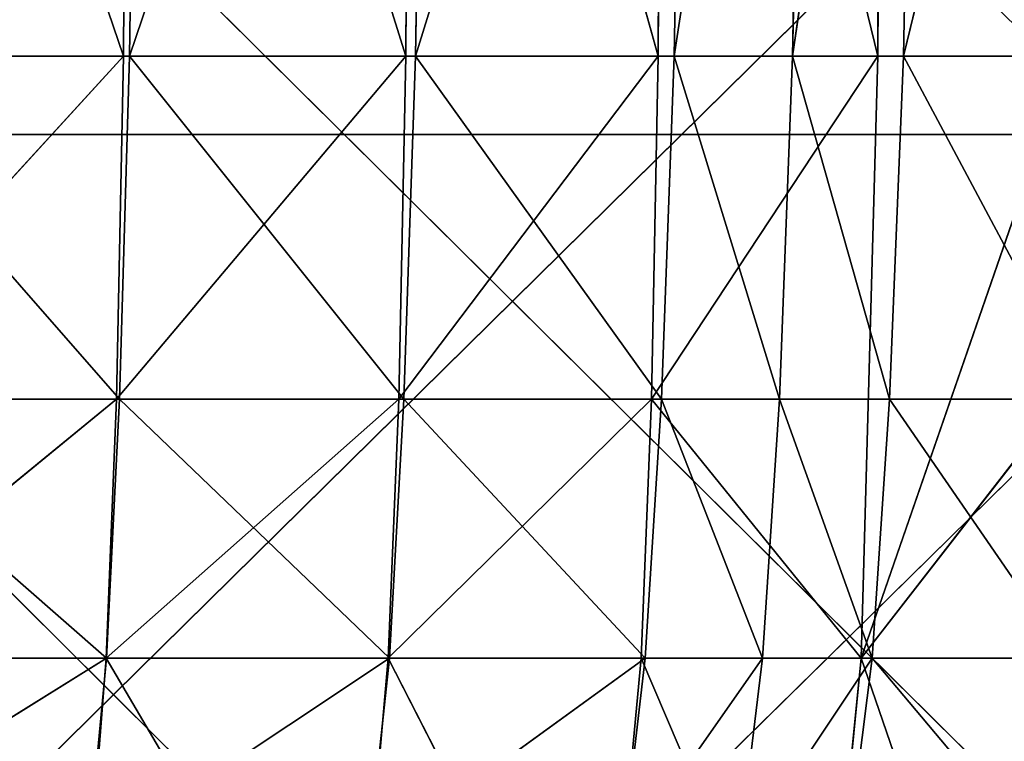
# Model space of a CAD drawing. Extents: x 204 to 284, y 75 to 194.
# Tile 404 of 656: x 246.17 to 247.84, y 112.68 to 113.9. Entities that reach past the tile are written whole.
import ezdxf

# ---------------------------------------------------------------- set-up
doc = ezdxf.new("R2010")
doc.units = 0
doc.header["$LTSCALE"] = 25.4
doc.layers.get('0').update_dxf_attribs({"color": 13, "linetype": 'CONTINUOUS'})

# ---------------------------------------------------------------- blocks, each defined once
blk = doc.blocks.new('BRAZOS-6948-8057_STL_1')
at = {"color": 7}
for p, q in [((43.8889, 41.0599, 74.0118), (44.4009, 39.5566, 74.4064)), ((43.8889, 41.0599, 74.0118), (44.4009, 39.5566, 74.4064)), ((44.4009, 39.5566, 74.4064), (44.4097, 41.0599, 74.3958)), ((44.4009, 39.5566, 74.4064), (44.4097, 41.0599, 74.3958)), ((44.8799, 39.5566, 74.8425), (44.4097, 41.0599, 74.3958)), ((44.8799, 39.5566, 74.8425), (44.4097, 41.0599, 74.3958)), ((44.4327, 41.0599, 84.6383), (44.4112, 39.5566, 84.6116)), ((44.4112, 39.5566, 84.6116), (44.9205, 41.0599, 84.198)), ((44.4327, 41.0599, 84.6383), (44.4112, 39.5566, 84.6116)), ((44.4112, 39.5566, 84.6116), (44.9205, 41.0599, 84.198)), ((44.8877, 41.0599, 74.8317), (44.8799, 39.5566, 74.8425)), ((44.8877, 41.0599, 74.8317), (44.8799, 39.5566, 74.8425)), ((44.8877, 41.0599, 74.8317), (45.3082, 39.5566, 75.3208)), ((44.8877, 41.0599, 74.8317), (45.3082, 39.5566, 75.3208)), ((45.362, 41.0599, 83.7118), (44.8962, 39.5566, 84.1734)), ((44.9205, 41.0599, 84.198), (44.8962, 39.5566, 84.1734)), ((45.362, 41.0599, 83.7118), (44.8962, 39.5566, 84.1734)), ((44.9205, 41.0599, 84.198), (44.8962, 39.5566, 84.1734)), ((45.3142, 41.0599, 75.3106), (45.3082, 39.5566, 75.3208)), ((45.3142, 41.0599, 75.3106), (45.3082, 39.5566, 75.3208)), ((45.3142, 41.0599, 75.3106), (45.6809, 39.5566, 75.8264)), ((45.3142, 41.0599, 75.3106), (45.6809, 39.5566, 75.8264)), ((45.362, 41.0599, 83.7118), (45.3352, 39.5566, 83.6898)), ((45.3352, 39.5566, 83.6898), (45.564, 41.0599, 83.4528)), ((45.362, 41.0599, 83.7118), (45.3352, 39.5566, 83.6898)), ((45.3352, 39.5566, 83.6898), (45.564, 41.0599, 83.4528)), ((45.7529, 41.0599, 83.184), (45.5361, 39.5566, 83.4322)), ((45.564, 41.0599, 83.4528), (45.5361, 39.5566, 83.4322)), ((45.7529, 41.0599, 83.184), (45.5361, 39.5566, 83.4322)), ((45.564, 41.0599, 83.4528), (45.5361, 39.5566, 83.4322)), ((45.6853, 41.0599, 75.8157), (45.6809, 39.5566, 75.8264)), ((45.6853, 41.0599, 75.8157), (45.6809, 39.5566, 75.8264)), ((46.0898, 41.0599, 82.6197), (45.7241, 39.5566, 83.1649)), ((45.7529, 41.0599, 83.184), (45.7241, 39.5566, 83.1649)), ((46.0898, 41.0599, 82.6197), (45.7241, 39.5566, 83.1649)), ((45.7529, 41.0599, 83.184), (45.7241, 39.5566, 83.1649)), ((43.8687, 38.9748, 74.0358), (44.4009, 39.5566, 74.4064)), ((43.8687, 38.9748, 74.0358), (44.4009, 39.5566, 74.4064)), ((43.88, 39.5566, 74.0216), (44.4009, 39.5566, 74.4064)), ((43.88, 39.5566, 74.0216), (44.4009, 39.5566, 74.4064)), ((43.8849, 39.5566, 84.9996), (44.4112, 39.5566, 84.6116)), ((43.8849, 39.5566, 84.9996), (44.4112, 39.5566, 84.6116)), ((43.8849, 39.5566, 84.9996), (44.3941, 38.9748, 84.5896)), ((43.8849, 39.5566, 84.9996), (44.3941, 38.9748, 84.5896)), ((44.4009, 39.5566, 74.4064), (44.3892, 38.9748, 74.4207)), ((44.3892, 38.9748, 74.4207), (44.8799, 39.5566, 74.8425)), ((44.3892, 38.9748, 74.4207), (44.8799, 39.5566, 74.8425)), ((44.4009, 39.5566, 74.4064), (44.3892, 38.9748, 74.4207)), ((44.3941, 38.9748, 84.5896), (44.4112, 39.5566, 84.6116)), ((44.3941, 38.9748, 84.5896), (44.4112, 39.5566, 84.6116)), ((44.4009, 39.5566, 74.4064), (44.8799, 39.5566, 74.8425)), ((44.4009, 39.5566, 74.4064), (44.8799, 39.5566, 74.8425)), ((44.4112, 39.5566, 84.6116), (44.8962, 39.5566, 84.1734)), ((44.4112, 39.5566, 84.6116), (44.8962, 39.5566, 84.1734)), ((44.4112, 39.5566, 84.6116), (44.8767, 38.9748, 84.1534)), ((44.4112, 39.5566, 84.6116), (44.8767, 38.9748, 84.1534)), ((45.3082, 39.5566, 75.3208), (44.8681, 38.9748, 74.8562)), ((44.8681, 38.9748, 74.8562), (44.8799, 39.5566, 74.8425)), ((45.3082, 39.5566, 75.3208), (44.8681, 38.9748, 74.8562)), ((44.8681, 38.9748, 74.8562), (44.8799, 39.5566, 74.8425)), ((44.8962, 39.5566, 84.1734), (44.8767, 38.9748, 84.1534)), ((44.8962, 39.5566, 84.1734), (44.8767, 38.9748, 84.1534)), ((45.3082, 39.5566, 75.3208), (44.8799, 39.5566, 74.8425)), ((45.3082, 39.5566, 75.3208), (44.8799, 39.5566, 74.8425)), ((44.8962, 39.5566, 84.1734), (45.3352, 39.5566, 83.6898)), ((44.8962, 39.5566, 84.1734), (45.3352, 39.5566, 83.6898)), ((44.8962, 39.5566, 84.1734), (45.3136, 38.9748, 83.672)), ((44.8962, 39.5566, 84.1734), (45.3136, 38.9748, 83.672)), ((45.3082, 39.5566, 75.3208), (45.297, 38.9748, 75.3336)), ((45.6809, 39.5566, 75.8264), (45.297, 38.9748, 75.3336)), ((45.3082, 39.5566, 75.3208), (45.297, 38.9748, 75.3336)), ((45.6809, 39.5566, 75.8264), (45.297, 38.9748, 75.3336)), ((45.6809, 39.5566, 75.8264), (45.3082, 39.5566, 75.3208)), ((45.6809, 39.5566, 75.8264), (45.3082, 39.5566, 75.3208)), ((45.3136, 38.9748, 83.672), (45.3352, 39.5566, 83.6898)), ((45.3136, 38.9748, 83.672), (45.3352, 39.5566, 83.6898)), ((45.3352, 39.5566, 83.6898), (45.5361, 39.5566, 83.4322)), ((45.3352, 39.5566, 83.6898), (45.5361, 39.5566, 83.4322)), ((45.3352, 39.5566, 83.6898), (45.5136, 38.9748, 83.4157)), ((45.3352, 39.5566, 83.6898), (45.5136, 38.9748, 83.4157)), ((45.5361, 39.5566, 83.4322), (45.5136, 38.9748, 83.4157)), ((45.5361, 39.5566, 83.4322), (45.5136, 38.9748, 83.4157)), ((45.5361, 39.5566, 83.4322), (45.7241, 39.5566, 83.1649)), ((45.5361, 39.5566, 83.4322), (45.7241, 39.5566, 83.1649)), ((45.5361, 39.5566, 83.4322), (45.7007, 38.9748, 83.1497)), ((45.5361, 39.5566, 83.4322), (45.7007, 38.9748, 83.1497)), ((45.6809, 39.5566, 75.8264), (45.6525, 38.5353, 75.8569)), ((46.0055, 39.5566, 76.358), (45.6525, 38.5353, 75.8569)), ((45.6809, 39.5566, 75.8264), (45.6525, 38.5353, 75.8569)), ((46.0055, 39.5566, 76.358), (45.6525, 38.5353, 75.8569)), ((46.0055, 39.5566, 76.358), (45.6809, 39.5566, 75.8264)), ((46.0055, 39.5566, 76.358), (45.6809, 39.5566, 75.8264)), ((45.7241, 39.5566, 83.1649), (45.7007, 38.9748, 83.1497)), ((45.7241, 39.5566, 83.1649), (45.7007, 38.9748, 83.1497)), ((46.0346, 38.9748, 82.5914), (45.7241, 39.5566, 83.1649)), ((46.0346, 38.9748, 82.5914), (45.7241, 39.5566, 83.1649)), ((46.0594, 39.5566, 82.6039), (45.7241, 39.5566, 83.1649)), ((46.0594, 39.5566, 82.6039), (45.7241, 39.5566, 83.1649)), ((43.8523, 38.5353, 74.0575), (44.3892, 38.9748, 74.4207)), ((43.8523, 38.5353, 74.0575), (44.3892, 38.9748, 74.4207)), ((43.8687, 38.9748, 74.0358), (44.3892, 38.9748, 74.4207)), ((43.8687, 38.9748, 74.0358), (44.3892, 38.9748, 74.4207)), ((43.8704, 38.9748, 84.976), (44.3941, 38.9748, 84.5896)), ((43.8704, 38.9748, 84.976), (44.3941, 38.9748, 84.5896)), ((43.8704, 38.9748, 84.976), (44.3725, 38.5353, 84.5616)), ((43.8704, 38.9748, 84.976), (44.3725, 38.5353, 84.5616)), ((44.3892, 38.9748, 74.4207), (44.3717, 38.5353, 74.4421)), ((44.3717, 38.5353, 74.4421), (44.8681, 38.9748, 74.8562)), ((44.3717, 38.5353, 74.4421), (44.8681, 38.9748, 74.8562)), ((44.3892, 38.9748, 74.4207), (44.3717, 38.5353, 74.4421)), ((44.3725, 38.5353, 84.5616), (44.3941, 38.9748, 84.5896)), ((44.3725, 38.5353, 84.5616), (44.3941, 38.9748, 84.5896)), ((44.3892, 38.9748, 74.4207), (44.8681, 38.9748, 74.8562)), ((44.3892, 38.9748, 74.4207), (44.8681, 38.9748, 74.8562)), ((44.3941, 38.9748, 84.5896), (44.8767, 38.9748, 84.1534)), ((44.3941, 38.9748, 84.5896), (44.8767, 38.9748, 84.1534)), ((44.3941, 38.9748, 84.5896), (44.8521, 38.5353, 84.128)), ((44.3941, 38.9748, 84.5896), (44.8521, 38.5353, 84.128)), ((45.297, 38.9748, 75.3336), (44.85, 38.5353, 74.8766)), ((44.85, 38.5353, 74.8766), (44.8681, 38.9748, 74.8562)), ((45.297, 38.9748, 75.3336), (44.85, 38.5353, 74.8766)), ((44.85, 38.5353, 74.8766), (44.8681, 38.9748, 74.8562)), ((44.8767, 38.9748, 84.1534), (44.8521, 38.5353, 84.128)), ((44.8767, 38.9748, 84.1534), (44.8521, 38.5353, 84.128)), ((45.297, 38.9748, 75.3336), (44.8681, 38.9748, 74.8562)), ((45.297, 38.9748, 75.3336), (44.8681, 38.9748, 74.8562)), ((44.8767, 38.9748, 84.1534), (45.3136, 38.9748, 83.672)), ((44.8767, 38.9748, 84.1534), (45.3136, 38.9748, 83.672)), ((44.8767, 38.9748, 84.1534), (45.2862, 38.5353, 83.6495)), ((44.8767, 38.9748, 84.1534), (45.2862, 38.5353, 83.6495)), ((45.297, 38.9748, 75.3336), (45.2791, 38.5353, 75.3526)), ((45.297, 38.9748, 75.3336), (45.2791, 38.5353, 75.3526)), ((45.2862, 38.5353, 83.6495), (45.3136, 38.9748, 83.672)), ((45.2862, 38.5353, 83.6495), (45.3136, 38.9748, 83.672)), ((45.6525, 38.5353, 75.8569), (45.297, 38.9748, 75.3336)), ((45.6525, 38.5353, 75.8569), (45.297, 38.9748, 75.3336)), ((45.3136, 38.9748, 83.672), (45.5136, 38.9748, 83.4157)), ((45.3136, 38.9748, 83.672), (45.5136, 38.9748, 83.4157)), ((45.3136, 38.9748, 83.672), (45.485, 38.5353, 83.3948)), ((45.3136, 38.9748, 83.672), (45.485, 38.5353, 83.3948)), ((45.5136, 38.9748, 83.4157), (45.485, 38.5353, 83.3948)), ((45.5136, 38.9748, 83.4157), (45.485, 38.5353, 83.3948)), ((45.5136, 38.9748, 83.4157), (45.7007, 38.9748, 83.1497)), ((45.5136, 38.9748, 83.4157), (45.7007, 38.9748, 83.1497)), ((45.5136, 38.9748, 83.4157), (45.6709, 38.5353, 83.1305)), ((45.5136, 38.9748, 83.4157), (45.6709, 38.5353, 83.1305)), ((45.9936, 38.9748, 76.3709), (45.6525, 38.5353, 75.8569)), ((45.9936, 38.9748, 76.3709), (45.6525, 38.5353, 75.8569)), ((45.7007, 38.9748, 83.1497), (45.6709, 38.5353, 83.1305)), ((45.7007, 38.9748, 83.1497), (45.6709, 38.5353, 83.1305)), ((46.0028, 38.5353, 82.5756), (45.7007, 38.9748, 83.1497)), ((46.0028, 38.5353, 82.5756), (45.7007, 38.9748, 83.1497)), ((46.0346, 38.9748, 82.5914), (45.7007, 38.9748, 83.1497)), ((46.0346, 38.9748, 82.5914), (45.7007, 38.9748, 83.1497)), ((43.8237, 38.1948, 84.9035), (44.3725, 38.5353, 84.5616)), ((43.8237, 38.1948, 84.9035), (44.3725, 38.5353, 84.5616)), ((43.8522, 38.5353, 84.9458), (44.3725, 38.5353, 84.5616)), ((43.8522, 38.5353, 84.9458), (44.3725, 38.5353, 84.5616)), ((43.8523, 38.5353, 74.0575), (44.3717, 38.5353, 74.4421)), ((43.8523, 38.5353, 74.0575), (44.3717, 38.5353, 74.4421)), ((44.3166, 37.8269, 74.5091), (44.3717, 38.5353, 74.4421)), ((44.3166, 37.8269, 74.5091), (44.3717, 38.5353, 74.4421)), ((44.8521, 38.5353, 84.128), (44.3398, 38.1948, 84.5219)), ((44.3725, 38.5353, 84.5616), (44.3398, 38.1948, 84.5219)), ((44.8521, 38.5353, 84.128), (44.3398, 38.1948, 84.5219)), ((44.3725, 38.5353, 84.5616), (44.3398, 38.1948, 84.5219)), ((44.3717, 38.5353, 74.4421), (44.7886, 37.8269, 74.9371)), ((44.3717, 38.5353, 74.4421), (44.7886, 37.8269, 74.9371)), ((44.3717, 38.5353, 74.4421), (44.85, 38.5353, 74.8766)), ((44.3717, 38.5353, 74.4421), (44.85, 38.5353, 74.8766)), ((44.3725, 38.5353, 84.5616), (44.8521, 38.5353, 84.128)), ((44.3725, 38.5353, 84.5616), (44.8521, 38.5353, 84.128)), ((44.7886, 37.8269, 74.9371), (44.85, 38.5353, 74.8766)), ((44.7886, 37.8269, 74.9371), (44.85, 38.5353, 74.8766)), ((44.8521, 38.5353, 84.128), (44.8155, 38.1948, 84.0915)), ((44.8155, 38.1948, 84.0915), (45.2862, 38.5353, 83.6495)), ((44.8521, 38.5353, 84.128), (44.8155, 38.1948, 84.0915)), ((44.8155, 38.1948, 84.0915), (45.2862, 38.5353, 83.6495)), ((44.85, 38.5353, 74.8766), (45.2791, 38.5353, 75.3526)), ((45.2129, 37.8269, 75.4054), (44.85, 38.5353, 74.8766)), ((44.85, 38.5353, 74.8766), (45.2791, 38.5353, 75.3526)), ((45.2129, 37.8269, 75.4054), (44.85, 38.5353, 74.8766)), ((44.8521, 38.5353, 84.128), (45.2862, 38.5353, 83.6495)), ((44.8521, 38.5353, 84.128), (45.2862, 38.5353, 83.6495)), ((45.2791, 38.5353, 75.3526), (45.2129, 37.8269, 75.4054)), ((45.2791, 38.5353, 75.3526), (45.2129, 37.8269, 75.4054)), ((45.485, 38.5353, 83.3948), (45.2463, 38.1948, 83.6167)), ((45.2862, 38.5353, 83.6495), (45.2463, 38.1948, 83.6167)), ((45.485, 38.5353, 83.3948), (45.2463, 38.1948, 83.6167)), ((45.2862, 38.5353, 83.6495), (45.2463, 38.1948, 83.6167)), ((45.2791, 38.5353, 75.3526), (45.5817, 37.8269, 75.9031)), ((45.6525, 38.5353, 75.8569), (45.2791, 38.5353, 75.3526)), ((45.6525, 38.5353, 75.8569), (45.2791, 38.5353, 75.3526)), ((45.2791, 38.5353, 75.3526), (45.5817, 37.8269, 75.9031)), ((45.2862, 38.5353, 83.6495), (45.485, 38.5353, 83.3948)), ((45.2862, 38.5353, 83.6495), (45.485, 38.5353, 83.3948)), ((45.485, 38.5353, 83.3948), (45.4435, 38.1948, 83.364)), ((45.4435, 38.1948, 83.364), (45.6709, 38.5353, 83.1305)), ((45.485, 38.5353, 83.3948), (45.4435, 38.1948, 83.364)), ((45.4435, 38.1948, 83.364), (45.6709, 38.5353, 83.1305)), ((45.485, 38.5353, 83.3948), (45.6709, 38.5353, 83.1305)), ((45.485, 38.5353, 83.3948), (45.6709, 38.5353, 83.1305)), ((45.6525, 38.5353, 75.8569), (45.5817, 37.8269, 75.9031)), ((45.6525, 38.5353, 75.8569), (45.5817, 37.8269, 75.9031)), ((45.6709, 38.5353, 83.1305), (45.6281, 38.1948, 83.1017)), ((45.6709, 38.5353, 83.1305), (45.6281, 38.1948, 83.1017)), ((45.9743, 38.5353, 76.3886), (45.6525, 38.5353, 75.8569)), ((45.9743, 38.5353, 76.3886), (45.6525, 38.5353, 75.8569)), ((45.8961, 37.8269, 76.4291), (45.6525, 38.5353, 75.8569)), ((45.8961, 37.8269, 76.4291), (45.6525, 38.5353, 75.8569)), ((45.6709, 38.5353, 83.1305), (46.0028, 38.5353, 82.5756)), ((45.6709, 38.5353, 83.1305), (46.0028, 38.5353, 82.5756)), ((45.6709, 38.5353, 83.1305), (45.9576, 38.1948, 82.5513)), ((45.6709, 38.5353, 83.1305), (45.9576, 38.1948, 82.5513))]:
    blk.add_line(p, q, dxfattribs=at)
at = {"color": 9}
for p, q in [((46.2497, 37.9618, 119.6181), (43.5106, 40.6786, 119.9543)), ((46.2497, 37.9618, 119.6181), (43.5106, 40.6786, 119.9543)), ((43.8644, 37.9618, 40.1755), (46.6205, 40.6786, 40.3147)), ((43.8644, 37.9618, 40.1755), (46.6205, 40.6786, 40.3147)), ((46.1001, 39.424, 117.7038), (43.4294, 39.424, 117.9259)), ((46.1001, 39.424, 117.7038), (43.4294, 39.424, 117.9259)), ((46.0767, 36.7885, 117.5067), (43.4294, 39.424, 117.9259)), ((46.0767, 36.7885, 117.5067), (43.4294, 39.424, 117.9259)), ((43.8185, 36.7885, 42.2934), (46.4983, 39.424, 42.3456)), ((43.8185, 36.7885, 42.2934), (46.4983, 39.424, 42.3456)), ((43.83, 39.424, 42.0953), (46.4983, 39.424, 42.3456)), ((43.83, 39.424, 42.0953), (46.4983, 39.424, 42.3456))]:
    blk.add_line(p, q, dxfattribs=at)
mesh = blk.add_polyface(dxfattribs=at)
corners = [(46.1001, 39.424, 117.7038), (43.4294, 39.424, 117.9259), (43.4301, 42.0668, 117.9407)]
mesh.append_faces([[corners[k] for k in face] for face in [(0, 1, 2)]], dxfattribs={"color": 9})
mesh = blk.add_polyface(dxfattribs=at)
corners = [(46.1019, 42.0668, 117.7185), (46.1001, 39.424, 117.7038), (43.4301, 42.0668, 117.9407)]
mesh.append_faces([[corners[k] for k in face] for face in [(0, 1, 2)]], dxfattribs={"color": 9})
mesh = blk.add_polyface(dxfattribs=at)
corners = [(46.5002, 42.0668, 42.331), (43.8309, 42.0668, 42.0806), (43.83, 39.424, 42.0953)]
mesh.append_faces([[corners[k] for k in face] for face in [(0, 1, 2)]], dxfattribs={"color": 9})
mesh = blk.add_polyface(dxfattribs=at)
corners = [(46.5002, 42.0668, 42.331), (43.83, 39.424, 42.0953), (46.4983, 39.424, 42.3456)]
mesh.append_faces([[corners[k] for k in face] for face in [(0, 1, 2)]], dxfattribs={"color": 9})
at = {"color": 7}
mesh = blk.add_polyface(dxfattribs=at)
corners = [(44.4009, 39.5566, 74.4064), (43.88, 39.5566, 74.0216), (43.8889, 41.0599, 74.0118)]
mesh.append_faces([[corners[k] for k in face] for face in [(0, 1, 2)]], dxfattribs={"color": 7})
mesh = blk.add_polyface(dxfattribs=at)
corners = [(44.4327, 41.0599, 84.6383), (43.8849, 39.5566, 84.9996), (44.4112, 39.5566, 84.6116)]
mesh.append_faces([[corners[k] for k in face] for face in [(0, 1, 2)]], dxfattribs={"color": 7})
mesh = blk.add_polyface(dxfattribs=at)
corners = [(44.4327, 41.0599, 84.6383), (43.9033, 41.0599, 85.0279), (43.8849, 39.5566, 84.9996)]
mesh.append_faces([[corners[k] for k in face] for face in [(0, 1, 2)]], dxfattribs={"color": 7})
mesh = blk.add_polyface(dxfattribs=at)
corners = [(44.4097, 41.0599, 74.3958), (44.4009, 39.5566, 74.4064), (43.8889, 41.0599, 74.0118)]
mesh.append_faces([[corners[k] for k in face] for face in [(0, 1, 2)]], dxfattribs={"color": 7})
mesh = blk.add_polyface(dxfattribs=at)
corners = [(44.8799, 39.5566, 74.8425), (44.4009, 39.5566, 74.4064), (44.4097, 41.0599, 74.3958)]
mesh.append_faces([[corners[k] for k in face] for face in [(0, 1, 2)]], dxfattribs={"color": 7})
mesh = blk.add_polyface(dxfattribs=at)
corners = [(44.8877, 41.0599, 74.8317), (44.8799, 39.5566, 74.8425), (44.4097, 41.0599, 74.3958)]
mesh.append_faces([[corners[k] for k in face] for face in [(0, 1, 2)]], dxfattribs={"color": 7})
mesh = blk.add_polyface(dxfattribs=at)
corners = [(44.9205, 41.0599, 84.198), (44.4327, 41.0599, 84.6383), (44.4112, 39.5566, 84.6116)]
mesh.append_faces([[corners[k] for k in face] for face in [(0, 1, 2)]], dxfattribs={"color": 7})
mesh = blk.add_polyface(dxfattribs=at)
corners = [(44.9205, 41.0599, 84.198), (44.4112, 39.5566, 84.6116), (44.8962, 39.5566, 84.1734)]
mesh.append_faces([[corners[k] for k in face] for face in [(0, 1, 2)]], dxfattribs={"color": 7})
mesh = blk.add_polyface(dxfattribs=at)
corners = [(44.8877, 41.0599, 74.8317), (45.3082, 39.5566, 75.3208), (44.8799, 39.5566, 74.8425)]
mesh.append_faces([[corners[k] for k in face] for face in [(0, 1, 2)]], dxfattribs={"color": 7})
mesh = blk.add_polyface(dxfattribs=at)
corners = [(45.3142, 41.0599, 75.3106), (45.3082, 39.5566, 75.3208), (44.8877, 41.0599, 74.8317)]
mesh.append_faces([[corners[k] for k in face] for face in [(0, 1, 2)]], dxfattribs={"color": 7})
mesh = blk.add_polyface(dxfattribs=at)
corners = [(45.362, 41.0599, 83.7118), (44.8962, 39.5566, 84.1734), (45.3352, 39.5566, 83.6898)]
mesh.append_faces([[corners[k] for k in face] for face in [(0, 1, 2)]], dxfattribs={"color": 7})
mesh = blk.add_polyface(dxfattribs=at)
corners = [(44.9205, 41.0599, 84.198), (44.8962, 39.5566, 84.1734), (45.362, 41.0599, 83.7118)]
mesh.append_faces([[corners[k] for k in face] for face in [(0, 1, 2)]], dxfattribs={"color": 7})
mesh = blk.add_polyface(dxfattribs=at)
corners = [(45.3142, 41.0599, 75.3106), (45.6809, 39.5566, 75.8264), (45.3082, 39.5566, 75.3208)]
mesh.append_faces([[corners[k] for k in face] for face in [(0, 1, 2)]], dxfattribs={"color": 7})
mesh = blk.add_polyface(dxfattribs=at)
corners = [(45.6853, 41.0599, 75.8157), (45.6809, 39.5566, 75.8264), (45.3142, 41.0599, 75.3106)]
mesh.append_faces([[corners[k] for k in face] for face in [(0, 1, 2)]], dxfattribs={"color": 7})
mesh = blk.add_polyface(dxfattribs=at)
corners = [(45.362, 41.0599, 83.7118), (45.3352, 39.5566, 83.6898), (45.564, 41.0599, 83.4528)]
mesh.append_faces([[corners[k] for k in face] for face in [(0, 1, 2)]], dxfattribs={"color": 7})
mesh = blk.add_polyface(dxfattribs=at)
corners = [(45.564, 41.0599, 83.4528), (45.3352, 39.5566, 83.6898), (45.5361, 39.5566, 83.4322)]
mesh.append_faces([[corners[k] for k in face] for face in [(0, 1, 2)]], dxfattribs={"color": 7})
mesh = blk.add_polyface(dxfattribs=at)
corners = [(45.7529, 41.0599, 83.184), (45.5361, 39.5566, 83.4322), (45.7241, 39.5566, 83.1649)]
mesh.append_faces([[corners[k] for k in face] for face in [(0, 1, 2)]], dxfattribs={"color": 7})
mesh = blk.add_polyface(dxfattribs=at)
corners = [(45.564, 41.0599, 83.4528), (45.5361, 39.5566, 83.4322), (45.7529, 41.0599, 83.184)]
mesh.append_faces([[corners[k] for k in face] for face in [(0, 1, 2)]], dxfattribs={"color": 7})
mesh = blk.add_polyface(dxfattribs=at)
corners = [(45.6853, 41.0599, 75.8157), (46.0055, 39.5566, 76.358), (45.6809, 39.5566, 75.8264)]
mesh.append_faces([[corners[k] for k in face] for face in [(0, 1, 2)]], dxfattribs={"color": 7})
mesh = blk.add_polyface(dxfattribs=at)
corners = [(46.0115, 41.0599, 76.3456), (46.0055, 39.5566, 76.358), (45.6853, 41.0599, 75.8157)]
mesh.append_faces([[corners[k] for k in face] for face in [(0, 1, 2)]], dxfattribs={"color": 7})
mesh = blk.add_polyface(dxfattribs=at)
corners = [(46.0898, 41.0599, 82.6197), (45.7241, 39.5566, 83.1649), (46.0594, 39.5566, 82.6039)]
mesh.append_faces([[corners[k] for k in face] for face in [(0, 1, 2)]], dxfattribs={"color": 7})
mesh = blk.add_polyface(dxfattribs=at)
corners = [(45.7529, 41.0599, 83.184), (45.7241, 39.5566, 83.1649), (46.0898, 41.0599, 82.6197)]
mesh.append_faces([[corners[k] for k in face] for face in [(0, 1, 2)]], dxfattribs={"color": 7})
at = {"color": 9}
mesh = blk.add_polyface(dxfattribs=at)
corners = [(46.2497, 37.9618, 119.6181), (43.5106, 40.6786, 119.9543), (43.5053, 37.9618, 119.8431)]
mesh.append_faces([[corners[k] for k in face] for face in [(0, 1, 2)]], dxfattribs={"color": 9})
mesh = blk.add_polyface(dxfattribs=at)
corners = [(46.2626, 40.6786, 119.7287), (43.5106, 40.6786, 119.9543), (46.2497, 37.9618, 119.6181)]
mesh.append_faces([[corners[k] for k in face] for face in [(0, 1, 2)]], dxfattribs={"color": 9})
mesh = blk.add_polyface(dxfattribs=at)
corners = [(46.6205, 40.6786, 40.3147), (46.6066, 37.9618, 40.4253), (43.8644, 37.9618, 40.1755)]
mesh.append_faces([[corners[k] for k in face] for face in [(0, 1, 2)]], dxfattribs={"color": 9})
mesh = blk.add_polyface(dxfattribs=at)
corners = [(46.6205, 40.6786, 40.3147), (43.8644, 37.9618, 40.1755), (43.8707, 40.6786, 40.0643)]
mesh.append_faces([[corners[k] for k in face] for face in [(0, 1, 2)]], dxfattribs={"color": 9})
at = {"color": 7}
mesh = blk.add_polyface(dxfattribs=at)
corners = [(44.4009, 39.5566, 74.4064), (44.3892, 38.9748, 74.4207), (43.8687, 38.9748, 74.0358)]
mesh.append_faces([[corners[k] for k in face] for face in [(0, 1, 2)]], dxfattribs={"color": 7})
mesh = blk.add_polyface(dxfattribs=at)
corners = [(44.4009, 39.5566, 74.4064), (43.8687, 38.9748, 74.0358), (43.88, 39.5566, 74.0216)]
mesh.append_faces([[corners[k] for k in face] for face in [(0, 1, 2)]], dxfattribs={"color": 7})
mesh = blk.add_polyface(dxfattribs=at)
corners = [(44.3941, 38.9748, 84.5896), (43.8849, 39.5566, 84.9996), (43.8704, 38.9748, 84.976)]
mesh.append_faces([[corners[k] for k in face] for face in [(0, 1, 2)]], dxfattribs={"color": 7})
mesh = blk.add_polyface(dxfattribs=at)
corners = [(44.4112, 39.5566, 84.6116), (43.8849, 39.5566, 84.9996), (44.3941, 38.9748, 84.5896)]
mesh.append_faces([[corners[k] for k in face] for face in [(0, 1, 2)]], dxfattribs={"color": 7})
mesh = blk.add_polyface(dxfattribs=at)
corners = [(44.8799, 39.5566, 74.8425), (44.8681, 38.9748, 74.8562), (44.3892, 38.9748, 74.4207)]
mesh.append_faces([[corners[k] for k in face] for face in [(0, 1, 2)]], dxfattribs={"color": 7})
mesh = blk.add_polyface(dxfattribs=at)
corners = [(44.8799, 39.5566, 74.8425), (44.3892, 38.9748, 74.4207), (44.4009, 39.5566, 74.4064)]
mesh.append_faces([[corners[k] for k in face] for face in [(0, 1, 2)]], dxfattribs={"color": 7})
mesh = blk.add_polyface(dxfattribs=at)
corners = [(44.8767, 38.9748, 84.1534), (44.4112, 39.5566, 84.6116), (44.3941, 38.9748, 84.5896)]
mesh.append_faces([[corners[k] for k in face] for face in [(0, 1, 2)]], dxfattribs={"color": 7})
mesh = blk.add_polyface(dxfattribs=at)
corners = [(44.8962, 39.5566, 84.1734), (44.4112, 39.5566, 84.6116), (44.8767, 38.9748, 84.1534)]
mesh.append_faces([[corners[k] for k in face] for face in [(0, 1, 2)]], dxfattribs={"color": 7})
mesh = blk.add_polyface(dxfattribs=at)
corners = [(45.3082, 39.5566, 75.3208), (44.8681, 38.9748, 74.8562), (44.8799, 39.5566, 74.8425)]
mesh.append_faces([[corners[k] for k in face] for face in [(0, 1, 2)]], dxfattribs={"color": 7})
mesh = blk.add_polyface(dxfattribs=at)
corners = [(45.3082, 39.5566, 75.3208), (45.297, 38.9748, 75.3336), (44.8681, 38.9748, 74.8562)]
mesh.append_faces([[corners[k] for k in face] for face in [(0, 1, 2)]], dxfattribs={"color": 7})
mesh = blk.add_polyface(dxfattribs=at)
corners = [(44.8962, 39.5566, 84.1734), (44.8767, 38.9748, 84.1534), (45.3136, 38.9748, 83.672)]
mesh.append_faces([[corners[k] for k in face] for face in [(0, 1, 2)]], dxfattribs={"color": 7})
mesh = blk.add_polyface(dxfattribs=at)
corners = [(44.8962, 39.5566, 84.1734), (45.3136, 38.9748, 83.672), (45.3352, 39.5566, 83.6898)]
mesh.append_faces([[corners[k] for k in face] for face in [(0, 1, 2)]], dxfattribs={"color": 7})
mesh = blk.add_polyface(dxfattribs=at)
corners = [(45.6809, 39.5566, 75.8264), (45.297, 38.9748, 75.3336), (45.3082, 39.5566, 75.3208)]
mesh.append_faces([[corners[k] for k in face] for face in [(0, 1, 2)]], dxfattribs={"color": 7})
mesh = blk.add_polyface(dxfattribs=at)
corners = [(45.6809, 39.5566, 75.8264), (45.6525, 38.5353, 75.8569), (45.297, 38.9748, 75.3336)]
mesh.append_faces([[corners[k] for k in face] for face in [(0, 1, 2)]], dxfattribs={"color": 7})
mesh = blk.add_polyface(dxfattribs=at)
corners = [(45.3352, 39.5566, 83.6898), (45.3136, 38.9748, 83.672), (45.5136, 38.9748, 83.4157)]
mesh.append_faces([[corners[k] for k in face] for face in [(0, 1, 2)]], dxfattribs={"color": 7})
mesh = blk.add_polyface(dxfattribs=at)
corners = [(45.3352, 39.5566, 83.6898), (45.5136, 38.9748, 83.4157), (45.5361, 39.5566, 83.4322)]
mesh.append_faces([[corners[k] for k in face] for face in [(0, 1, 2)]], dxfattribs={"color": 7})
mesh = blk.add_polyface(dxfattribs=at)
corners = [(45.5361, 39.5566, 83.4322), (45.5136, 38.9748, 83.4157), (45.7007, 38.9748, 83.1497)]
mesh.append_faces([[corners[k] for k in face] for face in [(0, 1, 2)]], dxfattribs={"color": 7})
mesh = blk.add_polyface(dxfattribs=at)
corners = [(45.5361, 39.5566, 83.4322), (45.7007, 38.9748, 83.1497), (45.7241, 39.5566, 83.1649)]
mesh.append_faces([[corners[k] for k in face] for face in [(0, 1, 2)]], dxfattribs={"color": 7})
mesh = blk.add_polyface(dxfattribs=at)
corners = [(46.0055, 39.5566, 76.358), (45.6525, 38.5353, 75.8569), (45.6809, 39.5566, 75.8264)]
mesh.append_faces([[corners[k] for k in face] for face in [(0, 1, 2)]], dxfattribs={"color": 7})
mesh = blk.add_polyface(dxfattribs=at)
corners = [(46.0055, 39.5566, 76.358), (45.9936, 38.9748, 76.3709), (45.6525, 38.5353, 75.8569)]
mesh.append_faces([[corners[k] for k in face] for face in [(0, 1, 2)]], dxfattribs={"color": 7})
mesh = blk.add_polyface(dxfattribs=at)
corners = [(45.7241, 39.5566, 83.1649), (45.7007, 38.9748, 83.1497), (46.0346, 38.9748, 82.5914)]
mesh.append_faces([[corners[k] for k in face] for face in [(0, 1, 2)]], dxfattribs={"color": 7})
mesh = blk.add_polyface(dxfattribs=at)
corners = [(45.7241, 39.5566, 83.1649), (46.0346, 38.9748, 82.5914), (46.0594, 39.5566, 82.6039)]
mesh.append_faces([[corners[k] for k in face] for face in [(0, 1, 2)]], dxfattribs={"color": 7})
at = {"color": 9}
mesh = blk.add_polyface(dxfattribs=at)
corners = [(46.0767, 36.7885, 117.5067), (43.4199, 36.7885, 117.7277), (43.4294, 39.424, 117.9259)]
mesh.append_faces([[corners[k] for k in face] for face in [(0, 1, 2)]], dxfattribs={"color": 9})
mesh = blk.add_polyface(dxfattribs=at)
corners = [(46.1001, 39.424, 117.7038), (46.0767, 36.7885, 117.5067), (43.4294, 39.424, 117.9259)]
mesh.append_faces([[corners[k] for k in face] for face in [(0, 1, 2)]], dxfattribs={"color": 9})
mesh = blk.add_polyface(dxfattribs=at)
corners = [(46.4983, 39.424, 42.3456), (43.83, 39.424, 42.0953), (43.8185, 36.7885, 42.2934)]
mesh.append_faces([[corners[k] for k in face] for face in [(0, 1, 2)]], dxfattribs={"color": 9})
mesh = blk.add_polyface(dxfattribs=at)
corners = [(46.4983, 39.424, 42.3456), (43.8185, 36.7885, 42.2934), (46.4728, 36.7885, 42.5424)]
mesh.append_faces([[corners[k] for k in face] for face in [(0, 1, 2)]], dxfattribs={"color": 9})
at = {"color": 7}
mesh = blk.add_polyface(dxfattribs=at)
corners = [(44.3725, 38.5353, 84.5616), (43.8704, 38.9748, 84.976), (43.8522, 38.5353, 84.9458)]
mesh.append_faces([[corners[k] for k in face] for face in [(0, 1, 2)]], dxfattribs={"color": 7})
mesh = blk.add_polyface(dxfattribs=at)
corners = [(44.3892, 38.9748, 74.4207), (44.3717, 38.5353, 74.4421), (43.8523, 38.5353, 74.0575)]
mesh.append_faces([[corners[k] for k in face] for face in [(0, 1, 2)]], dxfattribs={"color": 7})
mesh = blk.add_polyface(dxfattribs=at)
corners = [(44.3892, 38.9748, 74.4207), (43.8523, 38.5353, 74.0575), (43.8687, 38.9748, 74.0358)]
mesh.append_faces([[corners[k] for k in face] for face in [(0, 1, 2)]], dxfattribs={"color": 7})
mesh = blk.add_polyface(dxfattribs=at)
corners = [(44.3941, 38.9748, 84.5896), (43.8704, 38.9748, 84.976), (44.3725, 38.5353, 84.5616)]
mesh.append_faces([[corners[k] for k in face] for face in [(0, 1, 2)]], dxfattribs={"color": 7})
mesh = blk.add_polyface(dxfattribs=at)
corners = [(44.8681, 38.9748, 74.8562), (44.85, 38.5353, 74.8766), (44.3717, 38.5353, 74.4421)]
mesh.append_faces([[corners[k] for k in face] for face in [(0, 1, 2)]], dxfattribs={"color": 7})
mesh = blk.add_polyface(dxfattribs=at)
corners = [(44.8681, 38.9748, 74.8562), (44.3717, 38.5353, 74.4421), (44.3892, 38.9748, 74.4207)]
mesh.append_faces([[corners[k] for k in face] for face in [(0, 1, 2)]], dxfattribs={"color": 7})
mesh = blk.add_polyface(dxfattribs=at)
corners = [(44.8521, 38.5353, 84.128), (44.3941, 38.9748, 84.5896), (44.3725, 38.5353, 84.5616)]
mesh.append_faces([[corners[k] for k in face] for face in [(0, 1, 2)]], dxfattribs={"color": 7})
mesh = blk.add_polyface(dxfattribs=at)
corners = [(44.8767, 38.9748, 84.1534), (44.3941, 38.9748, 84.5896), (44.8521, 38.5353, 84.128)]
mesh.append_faces([[corners[k] for k in face] for face in [(0, 1, 2)]], dxfattribs={"color": 7})
mesh = blk.add_polyface(dxfattribs=at)
corners = [(45.297, 38.9748, 75.3336), (44.85, 38.5353, 74.8766), (44.8681, 38.9748, 74.8562)]
mesh.append_faces([[corners[k] for k in face] for face in [(0, 1, 2)]], dxfattribs={"color": 7})
mesh = blk.add_polyface(dxfattribs=at)
corners = [(45.297, 38.9748, 75.3336), (45.2791, 38.5353, 75.3526), (44.85, 38.5353, 74.8766)]
mesh.append_faces([[corners[k] for k in face] for face in [(0, 1, 2)]], dxfattribs={"color": 7})
mesh = blk.add_polyface(dxfattribs=at)
corners = [(44.8767, 38.9748, 84.1534), (44.8521, 38.5353, 84.128), (45.2862, 38.5353, 83.6495)]
mesh.append_faces([[corners[k] for k in face] for face in [(0, 1, 2)]], dxfattribs={"color": 7})
mesh = blk.add_polyface(dxfattribs=at)
corners = [(44.8767, 38.9748, 84.1534), (45.2862, 38.5353, 83.6495), (45.3136, 38.9748, 83.672)]
mesh.append_faces([[corners[k] for k in face] for face in [(0, 1, 2)]], dxfattribs={"color": 7})
mesh = blk.add_polyface(dxfattribs=at)
corners = [(45.297, 38.9748, 75.3336), (45.6525, 38.5353, 75.8569), (45.2791, 38.5353, 75.3526)]
mesh.append_faces([[corners[k] for k in face] for face in [(0, 1, 2)]], dxfattribs={"color": 7})
mesh = blk.add_polyface(dxfattribs=at)
corners = [(45.3136, 38.9748, 83.672), (45.2862, 38.5353, 83.6495), (45.485, 38.5353, 83.3948)]
mesh.append_faces([[corners[k] for k in face] for face in [(0, 1, 2)]], dxfattribs={"color": 7})
mesh = blk.add_polyface(dxfattribs=at)
corners = [(45.3136, 38.9748, 83.672), (45.485, 38.5353, 83.3948), (45.5136, 38.9748, 83.4157)]
mesh.append_faces([[corners[k] for k in face] for face in [(0, 1, 2)]], dxfattribs={"color": 7})
mesh = blk.add_polyface(dxfattribs=at)
corners = [(45.5136, 38.9748, 83.4157), (45.485, 38.5353, 83.3948), (45.6709, 38.5353, 83.1305)]
mesh.append_faces([[corners[k] for k in face] for face in [(0, 1, 2)]], dxfattribs={"color": 7})
mesh = blk.add_polyface(dxfattribs=at)
corners = [(45.5136, 38.9748, 83.4157), (45.6709, 38.5353, 83.1305), (45.7007, 38.9748, 83.1497)]
mesh.append_faces([[corners[k] for k in face] for face in [(0, 1, 2)]], dxfattribs={"color": 7})
mesh = blk.add_polyface(dxfattribs=at)
corners = [(45.9936, 38.9748, 76.3709), (45.9743, 38.5353, 76.3886), (45.6525, 38.5353, 75.8569)]
mesh.append_faces([[corners[k] for k in face] for face in [(0, 1, 2)]], dxfattribs={"color": 7})
mesh = blk.add_polyface(dxfattribs=at)
corners = [(45.7007, 38.9748, 83.1497), (45.6709, 38.5353, 83.1305), (46.0028, 38.5353, 82.5756)]
mesh.append_faces([[corners[k] for k in face] for face in [(0, 1, 2)]], dxfattribs={"color": 7})
mesh = blk.add_polyface(dxfattribs=at)
corners = [(45.7007, 38.9748, 83.1497), (46.0028, 38.5353, 82.5756), (46.0346, 38.9748, 82.5914)]
mesh.append_faces([[corners[k] for k in face] for face in [(0, 1, 2)]], dxfattribs={"color": 7})
mesh = blk.add_polyface(dxfattribs=at)
corners = [(44.3166, 37.8269, 74.5091), (43.8049, 37.8269, 74.1296), (43.8523, 38.5353, 74.0575)]
mesh.append_faces([[corners[k] for k in face] for face in [(0, 1, 2)]], dxfattribs={"color": 7})
mesh = blk.add_polyface(dxfattribs=at)
corners = [(44.3725, 38.5353, 84.5616), (43.8522, 38.5353, 84.9458), (43.8237, 38.1948, 84.9035)]
mesh.append_faces([[corners[k] for k in face] for face in [(0, 1, 2)]], dxfattribs={"color": 7})
mesh = blk.add_polyface(dxfattribs=at)
corners = [(44.3725, 38.5353, 84.5616), (43.8237, 38.1948, 84.9035), (44.3398, 38.1948, 84.5219)]
mesh.append_faces([[corners[k] for k in face] for face in [(0, 1, 2)]], dxfattribs={"color": 7})
mesh = blk.add_polyface(dxfattribs=at)
corners = [(44.3717, 38.5353, 74.4421), (44.3166, 37.8269, 74.5091), (43.8523, 38.5353, 74.0575)]
mesh.append_faces([[corners[k] for k in face] for face in [(0, 1, 2)]], dxfattribs={"color": 7})
mesh = blk.add_polyface(dxfattribs=at)
corners = [(44.7886, 37.8269, 74.9371), (44.3166, 37.8269, 74.5091), (44.3717, 38.5353, 74.4421)]
mesh.append_faces([[corners[k] for k in face] for face in [(0, 1, 2)]], dxfattribs={"color": 7})
mesh = blk.add_polyface(dxfattribs=at)
corners = [(44.8521, 38.5353, 84.128), (44.3398, 38.1948, 84.5219), (44.8155, 38.1948, 84.0915)]
mesh.append_faces([[corners[k] for k in face] for face in [(0, 1, 2)]], dxfattribs={"color": 7})
mesh = blk.add_polyface(dxfattribs=at)
corners = [(44.8521, 38.5353, 84.128), (44.3725, 38.5353, 84.5616), (44.3398, 38.1948, 84.5219)]
mesh.append_faces([[corners[k] for k in face] for face in [(0, 1, 2)]], dxfattribs={"color": 7})
mesh = blk.add_polyface(dxfattribs=at)
corners = [(44.85, 38.5353, 74.8766), (44.7886, 37.8269, 74.9371), (44.3717, 38.5353, 74.4421)]
mesh.append_faces([[corners[k] for k in face] for face in [(0, 1, 2)]], dxfattribs={"color": 7})
mesh = blk.add_polyface(dxfattribs=at)
corners = [(44.85, 38.5353, 74.8766), (45.2129, 37.8269, 75.4054), (44.7886, 37.8269, 74.9371)]
mesh.append_faces([[corners[k] for k in face] for face in [(0, 1, 2)]], dxfattribs={"color": 7})
mesh = blk.add_polyface(dxfattribs=at)
corners = [(44.8521, 38.5353, 84.128), (44.8155, 38.1948, 84.0915), (45.2862, 38.5353, 83.6495)]
mesh.append_faces([[corners[k] for k in face] for face in [(0, 1, 2)]], dxfattribs={"color": 7})
mesh = blk.add_polyface(dxfattribs=at)
corners = [(45.2862, 38.5353, 83.6495), (44.8155, 38.1948, 84.0915), (45.2463, 38.1948, 83.6167)]
mesh.append_faces([[corners[k] for k in face] for face in [(0, 1, 2)]], dxfattribs={"color": 7})
mesh = blk.add_polyface(dxfattribs=at)
corners = [(45.2791, 38.5353, 75.3526), (45.2129, 37.8269, 75.4054), (44.85, 38.5353, 74.8766)]
mesh.append_faces([[corners[k] for k in face] for face in [(0, 1, 2)]], dxfattribs={"color": 7})
mesh = blk.add_polyface(dxfattribs=at)
corners = [(45.2791, 38.5353, 75.3526), (45.5817, 37.8269, 75.9031), (45.2129, 37.8269, 75.4054)]
mesh.append_faces([[corners[k] for k in face] for face in [(0, 1, 2)]], dxfattribs={"color": 7})
mesh = blk.add_polyface(dxfattribs=at)
corners = [(45.485, 38.5353, 83.3948), (45.2463, 38.1948, 83.6167), (45.4435, 38.1948, 83.364)]
mesh.append_faces([[corners[k] for k in face] for face in [(0, 1, 2)]], dxfattribs={"color": 7})
mesh = blk.add_polyface(dxfattribs=at)
corners = [(45.2862, 38.5353, 83.6495), (45.2463, 38.1948, 83.6167), (45.485, 38.5353, 83.3948)]
mesh.append_faces([[corners[k] for k in face] for face in [(0, 1, 2)]], dxfattribs={"color": 7})
mesh = blk.add_polyface(dxfattribs=at)
corners = [(45.6525, 38.5353, 75.8569), (45.5817, 37.8269, 75.9031), (45.2791, 38.5353, 75.3526)]
mesh.append_faces([[corners[k] for k in face] for face in [(0, 1, 2)]], dxfattribs={"color": 7})
mesh = blk.add_polyface(dxfattribs=at)
corners = [(45.485, 38.5353, 83.3948), (45.4435, 38.1948, 83.364), (45.6709, 38.5353, 83.1305)]
mesh.append_faces([[corners[k] for k in face] for face in [(0, 1, 2)]], dxfattribs={"color": 7})
mesh = blk.add_polyface(dxfattribs=at)
corners = [(45.6709, 38.5353, 83.1305), (45.4435, 38.1948, 83.364), (45.6281, 38.1948, 83.1017)]
mesh.append_faces([[corners[k] for k in face] for face in [(0, 1, 2)]], dxfattribs={"color": 7})
mesh = blk.add_polyface(dxfattribs=at)
corners = [(45.6525, 38.5353, 75.8569), (45.8961, 37.8269, 76.4291), (45.5817, 37.8269, 75.9031)]
mesh.append_faces([[corners[k] for k in face] for face in [(0, 1, 2)]], dxfattribs={"color": 7})
mesh = blk.add_polyface(dxfattribs=at)
corners = [(45.6709, 38.5353, 83.1305), (45.6281, 38.1948, 83.1017), (45.9576, 38.1948, 82.5513)]
mesh.append_faces([[corners[k] for k in face] for face in [(0, 1, 2)]], dxfattribs={"color": 7})
mesh = blk.add_polyface(dxfattribs=at)
corners = [(45.9743, 38.5353, 76.3886), (45.8961, 37.8269, 76.4291), (45.6525, 38.5353, 75.8569)]
mesh.append_faces([[corners[k] for k in face] for face in [(0, 1, 2)]], dxfattribs={"color": 7})
mesh = blk.add_polyface(dxfattribs=at)
corners = [(45.6709, 38.5353, 83.1305), (45.9576, 38.1948, 82.5513), (46.0028, 38.5353, 82.5756)]
mesh.append_faces([[corners[k] for k in face] for face in [(0, 1, 2)]], dxfattribs={"color": 7})

msp = doc.modelspace()

# ---------------------------------------------------------------- block references
at = {"color": 0}
msp.add_blockref('BRAZOS-6948-8057_STL_1', (201.9468, 74.2844, -45.6405), dxfattribs=at)

doc.saveas('drawing.dxf')
